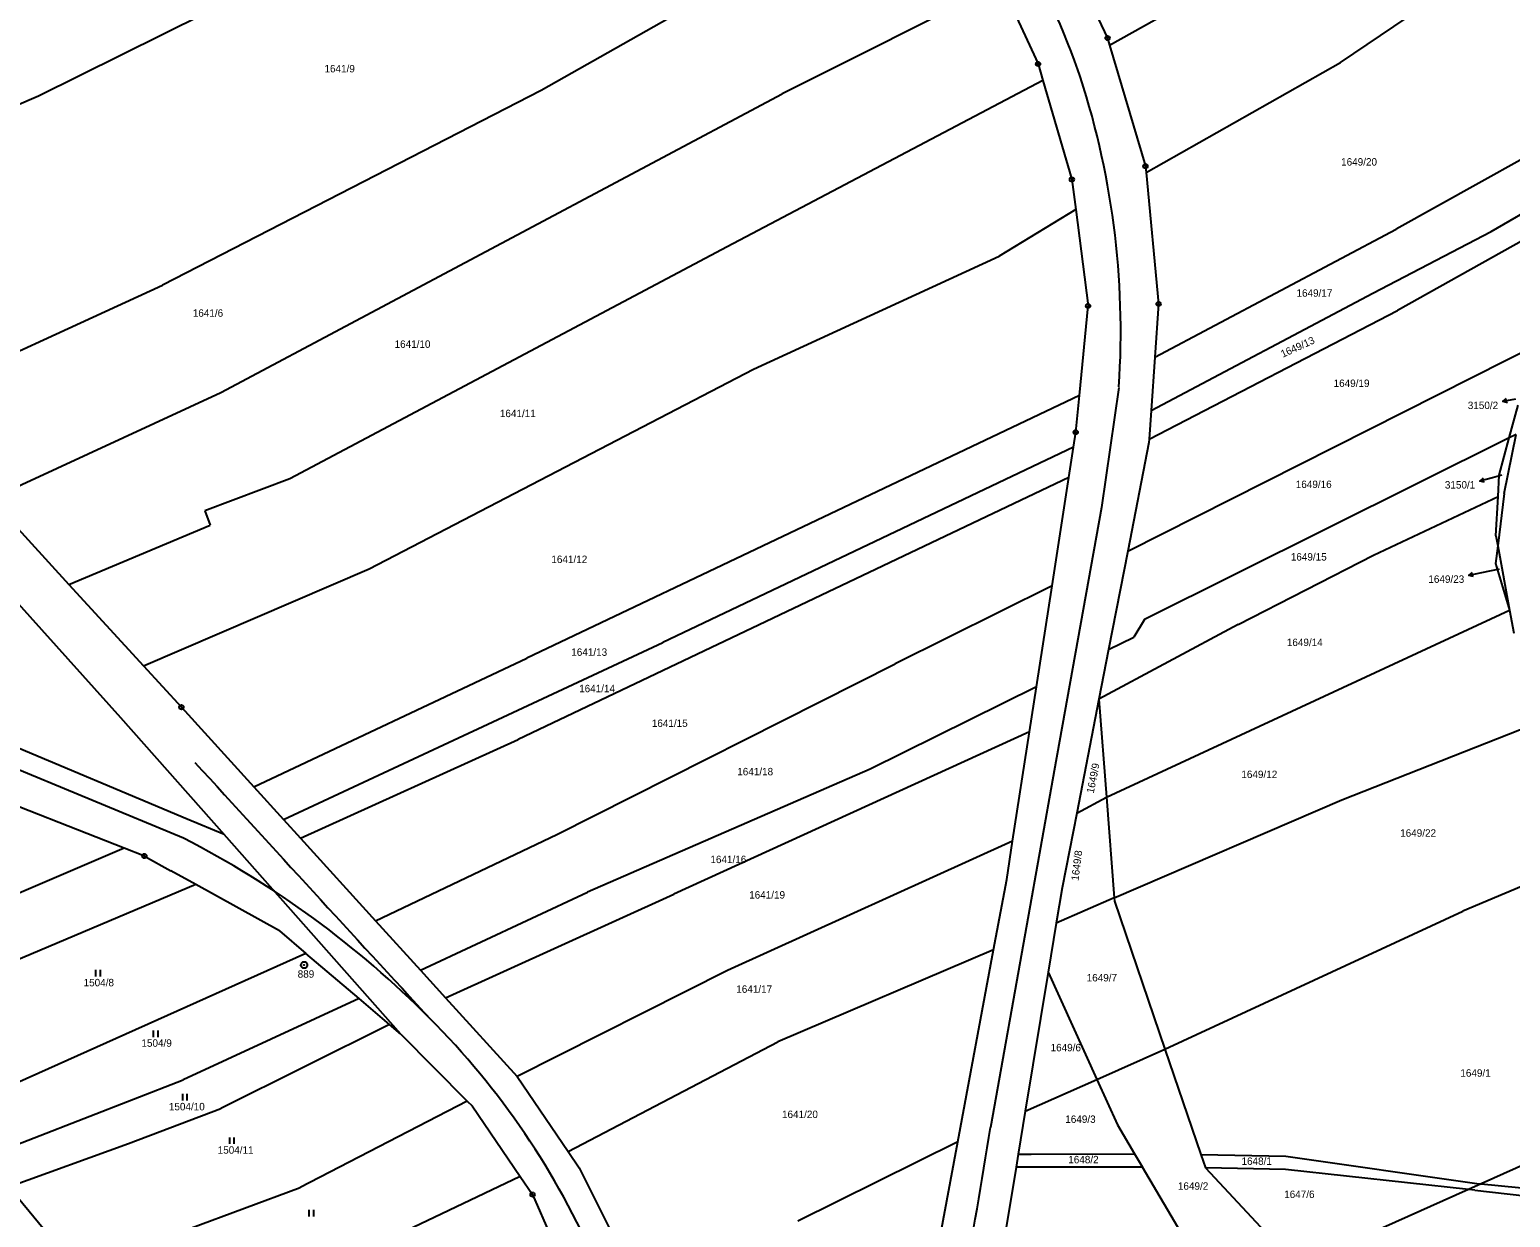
# Model space of a CAD drawing. Extents: x -736345 to -729997, y -1130177 to -1122501.
# Drawn here: x -733111.6 to -732772.6, y -1125648.2 to -1125376.3 of the extents above; entities that cross this region are included whole.
import ezdxf

# ---------------------------------------------------------------- set-up
doc = ezdxf.new("R2010")
doc.units = 0
for name, color, linetype in [('Vrstva 1', 7, 'Continuous'), ('Vrstva 10', 7, 'Continuous'), ('Vrstva 16', 7, 'Continuous'), ('Vrstva 17', 7, 'Continuous'), ('Vrstva 18', 7, 'Continuous'), ('Vrstva 25', 7, 'Continuous')]:
    doc.layers.add(name, color=color, linetype=linetype)

msp = doc.modelspace()

# ---------------------------------------------------------------- linework, layer by layer
at = {"layer": 'Vrstva 1'}
for points in [[(-732811.49, -1125383.81), (-732740.81, -1125335.99)], [(-733109.61, -1125391.44), (-733014.47, -1125344.2)], [(-732864.32, -1125379.82), (-732815.77, -1125352.54)], [(-732874.23, -1125358.39), (-732864.8, -1125378.2)], [(-732949.89, -1125364.95), (-732994.45, -1125390.23)], [(-732889.18, -1125365.79), (-732939.33, -1125390.97)], [(-732889.18, -1125365.79), (-732880.72, -1125384.13)], [(-732864.8, -1125378.2), (-732864.32, -1125379.82)], [(-732864.32, -1125379.82), (-732856.12, -1125407.56)], [(-732880.72, -1125384.13), (-732879.62, -1125387.88)], [(-732855.98, -1125409), (-732811.49, -1125383.81)], [(-732879.62, -1125387.88), (-732951.88, -1125425.97)], [(-732879.62, -1125387.88), (-732872.97, -1125410.58)], [(-733170.25, -1125417.54), (-733109.61, -1125391.44)], [(-732994.45, -1125390.23), (-733081.18, -1125434.8)], [(-733067.84, -1125459.32), (-732939.33, -1125390.97)], [(-732750.71, -1125395.21), (-732798.7, -1125421.94)], [(-732856.12, -1125407.56), (-732855.98, -1125409)], [(-732855.98, -1125409), (-732853.12, -1125439.08)], [(-732776.99, -1125422.51), (-732752.7, -1125408.45)], [(-732872.97, -1125410.58), (-732872.09, -1125417.45)], [(-732872.09, -1125417.45), (-732889.58, -1125428.15)], [(-732872.09, -1125417.45), (-732869.25, -1125439.54)], [(-732755.16, -1125416.39), (-732798.39, -1125440.55)], [(-732853.97, -1125451.29), (-732798.7, -1125421.94)], [(-732804.09, -1125436.61), (-732776.99, -1125422.51)], [(-732951.88, -1125425.97), (-733052.02, -1125479.12)], [(-732945.86, -1125454.05), (-732889.58, -1125428.15)], [(-733140.42, -1125461.97), (-733081.18, -1125434.8)], [(-732854.81, -1125463.49), (-732804.09, -1125436.61)], [(-732871.25, -1125460.02), (-732869.25, -1125439.54)], [(-732853.12, -1125439.08), (-732853.97, -1125451.29)], [(-732855.27, -1125470.03), (-732798.39, -1125440.55)], [(-732860.16, -1125495.67), (-732765.51, -1125447.88)], [(-732853.97, -1125451.29), (-732854.81, -1125463.49)], [(-733033.84, -1125499.74), (-732945.86, -1125454.05)], [(-733120.54, -1125483.69), (-733067.84, -1125459.32)], [(-732871.25, -1125460.02), (-732997.73, -1125520.21)], [(-732872.08, -1125468.47), (-732871.25, -1125460.02)], [(-732854.81, -1125463.49), (-732855.27, -1125470.03)], [(-732772.82, -1125469.74), (-732770.78, -1125462.24)], [(-732872.61, -1125471.88), (-732872.08, -1125468.47)], [(-732772.82, -1125469.74), (-732856.34, -1125511.35)], [(-732855.27, -1125470.03), (-732855.32, -1125470.8)], [(-732775.14, -1125478.28), (-732772.82, -1125469.74)], [(-732773.97, -1125482.47), (-732771.23, -1125468.95)], [(-732771.23, -1125468.95), (-732772.82, -1125469.74)], [(-732872.61, -1125471.88), (-732966.61, -1125516.57)], [(-732873.68, -1125478.81), (-732872.61, -1125471.88)], [(-732855.32, -1125470.8), (-732860.16, -1125495.67)], [(-733052.02, -1125479.12), (-733071.46, -1125486.48)], [(-732873.68, -1125478.81), (-732999.78, -1125538.84)], [(-732877.51, -1125503.63), (-732873.68, -1125478.81)], [(-732775.4, -1125483.14), (-732775.14, -1125478.28)], [(-733120.54, -1125483.69), (-733102.6, -1125503.29)], [(-732803.91, -1125496.57), (-732775.4, -1125483.14)], [(-732775.89, -1125492.17), (-732775.4, -1125483.14)], [(-732773.97, -1125482.47), (-732775.47, -1125494.43)], [(-733071.46, -1125486.48), (-733070.29, -1125489.7)], [(-733102.6, -1125503.29), (-733070.29, -1125489.7)], [(-732775.89, -1125492.17), (-732775.47, -1125494.43)], [(-733123.67, -1125497.25), (-733090.84, -1125533.74)], [(-732860.16, -1125495.67), (-732864.55, -1125518.19)], [(-732834.91, -1125512.47), (-732803.91, -1125496.57)], [(-732775.47, -1125494.43), (-732775.98, -1125498.5)], [(-732775.47, -1125494.43), (-732772.73, -1125509.17)], [(-733085.53, -1125521.93), (-733033.84, -1125499.74)], [(-732775.98, -1125498.5), (-732772.73, -1125509.17)], [(-733102.6, -1125503.29), (-733085.53, -1125521.93)], [(-732877.51, -1125503.63), (-732913.46, -1125521.51)], [(-732881.09, -1125526.78), (-732877.51, -1125503.63)], [(-732865.04, -1125552.03), (-732772.73, -1125509.17)], [(-732772.73, -1125509.17), (-732771.74, -1125514.5)], [(-732834.91, -1125512.47), (-732866.77, -1125529.58)], [(-732856.34, -1125511.35), (-732858.77, -1125515.36)], [(-733053.49, -1125557.12), (-732966.61, -1125516.57)], [(-732864.55, -1125518.19), (-732858.77, -1125515.36)], [(-733060.25, -1125549.68), (-732997.73, -1125520.21)], [(-732864.55, -1125518.19), (-732866.77, -1125529.58)], [(-733085.53, -1125521.93), (-733076.85, -1125531.41)], [(-732990.92, -1125560.59), (-732913.46, -1125521.51)], [(-732881.09, -1125526.78), (-732919.13, -1125545.6)], [(-732882.68, -1125537.09), (-732881.09, -1125526.78)], [(-733076.85, -1125531.41), (-733060.25, -1125549.68)], [(-732866.77, -1125529.58), (-732871.86, -1125555.65)], [(-732866.77, -1125529.58), (-732865.04, -1125552.03)], [(-733090.84, -1125533.74), (-733067.06, -1125560.6)], [(-732811.17, -1125552.64), (-732762.91, -1125533.63)], [(-732882.68, -1125537.09), (-732964.12, -1125574.23)], [(-732886.54, -1125562.07), (-732882.68, -1125537.09)], [(-733075.54, -1125557.02), (-733118.32, -1125539.01)], [(-733049.58, -1125561.42), (-732999.78, -1125538.84)], [(-732919.13, -1125545.6), (-732983.88, -1125573.77)], [(-733089.96, -1125563.68), (-733124.63, -1125550.12)], [(-733060.25, -1125549.68), (-733053.49, -1125557.12)], [(-732871.86, -1125555.65), (-732865.04, -1125552.03)], [(-732865.04, -1125552.03), (-732863.26, -1125575.05)], [(-732863.26, -1125575.05), (-732811.17, -1125552.64)], [(-733067.06, -1125560.6), (-733075.54, -1125557.02)], [(-733053.49, -1125557.12), (-733049.58, -1125561.42)], [(-732871.86, -1125555.65), (-732875.2, -1125572.8)], [(-733026.59, -1125606.3), (-733067.06, -1125560.6)], [(-733049.58, -1125561.42), (-733032.39, -1125580.34)], [(-733032.39, -1125580.34), (-732990.92, -1125560.59)], [(-732886.54, -1125562.07), (-732951.85, -1125591.73)], [(-732887.9, -1125570.87), (-732886.54, -1125562.07)], [(-732743.55, -1125561.34), (-732783.48, -1125578.11)], [(-733089.96, -1125563.68), (-733137.08, -1125583.88)], [(-733085.33, -1125565.49), (-733089.96, -1125563.68)], [(-733085.33, -1125565.49), (-733079.26, -1125568.86)], [(-733073.57, -1125572.02), (-733131.18, -1125596.36)], [(-733073.57, -1125572.02), (-733079.26, -1125568.86)], [(-733054.41, -1125582.66), (-733073.57, -1125572.02)], [(-732890.9, -1125586.97), (-732887.9, -1125570.87)], [(-733022.15, -1125591.61), (-732983.88, -1125573.77)], [(-733016.41, -1125597.93), (-732964.12, -1125574.23)], [(-732875.2, -1125572.8), (-732876.53, -1125580.86)], [(-732863.26, -1125575.05), (-732876.53, -1125580.86)], [(-732863.26, -1125575.05), (-732863.2, -1125575.85)], [(-732863.2, -1125575.85), (-732851.66, -1125609.7)], [(-732851.66, -1125609.7), (-732783.48, -1125578.11)], [(-733032.39, -1125580.34), (-733022.15, -1125591.61)], [(-732876.53, -1125580.86), (-732878.38, -1125592.1)], [(-733054.41, -1125582.66), (-733048.37, -1125587.79)], [(-733048.37, -1125587.79), (-733123.51, -1125621.45)], [(-733036.19, -1125598.14), (-733048.37, -1125587.79)], [(-732890.9, -1125586.97), (-732940.28, -1125608.01)], [(-732899.1, -1125630.96), (-732890.9, -1125586.97)], [(-733022.15, -1125591.61), (-733016.41, -1125597.93)], [(-732951.85, -1125591.73), (-732999.98, -1125616.01)], [(-732878.38, -1125592.1), (-732883.63, -1125623.91)], [(-732878.38, -1125592.1), (-732867.27, -1125616.64)], [(-733036.19, -1125598.14), (-733076.49, -1125616.75)], [(-733029.21, -1125604.07), (-733036.19, -1125598.14)], [(-733016.41, -1125597.93), (-732999.98, -1125616.01)], [(-733029.21, -1125604.07), (-733067.86, -1125623.33)], [(-733026.59, -1125606.3), (-733029.21, -1125604.07)], [(-733026.59, -1125606.3), (-733011.43, -1125621.59)], [(-732988.31, -1125633.17), (-732940.28, -1125608.01)], [(-732708.54, -1125608.91), (-732779.25, -1125640.58)], [(-732867.27, -1125616.64), (-732851.66, -1125609.7)], [(-732851.66, -1125609.7), (-732843.42, -1125633.87)], [(-732999.98, -1125616.01), (-732988.31, -1125633.17)], [(-733122.02, -1125634.43), (-733076.49, -1125616.75)], [(-732883.63, -1125623.91), (-732867.27, -1125616.64)], [(-732867.27, -1125616.64), (-732862.55, -1125627.05)], [(-733011.43, -1125621.59), (-733049.63, -1125641.43)], [(-733011.43, -1125621.59), (-733010.3, -1125622.73)], [(-733010.3, -1125622.73), (-732999.29, -1125638.87)], [(-733088.97, -1125631.29), (-733067.86, -1125623.33)], [(-732883.63, -1125623.91), (-732885.25, -1125633.74)], [(-732862.55, -1125627.05), (-732858.61, -1125633.71)], [(-733116.4, -1125641.23), (-733088.97, -1125631.29)], [(-732988.31, -1125633.17), (-732985.76, -1125636.92)], [(-732899.1, -1125630.96), (-732935.74, -1125649.14)], [(-732906.65, -1125671.5), (-732899.1, -1125630.96)], [(-732885.25, -1125633.74), (-732885.75, -1125636.74)], [(-732885.25, -1125633.74), (-732882.26, -1125633.74)], [(-732882.26, -1125633.74), (-732858.61, -1125633.71)], [(-732858.61, -1125633.71), (-732856.83, -1125636.71)], [(-732843.42, -1125633.87), (-732842.4, -1125636.89)], [(-732843.42, -1125633.87), (-732824, -1125634.25)], [(-732824, -1125634.25), (-732780.28, -1125640.48)], [(-732999.29, -1125638.87), (-733031.97, -1125654.41)], [(-732999.29, -1125638.87), (-732996.46, -1125643.02)], [(-732985.76, -1125636.92), (-732974.65, -1125659.15)], [(-732885.75, -1125636.74), (-732891.95, -1125674.36)], [(-732882.25, -1125636.74), (-732885.75, -1125636.74)], [(-732856.83, -1125636.71), (-732882.25, -1125636.74)], [(-732842.9, -1125660.3), (-732856.83, -1125636.71)], [(-732824.06, -1125637.25), (-732842.4, -1125636.89)], [(-732842.4, -1125636.89), (-732821.36, -1125659.44)], [(-732782.13, -1125641.87), (-732824.06, -1125637.25)], [(-733100.63, -1125660.32), (-733116.4, -1125641.23)], [(-733100.63, -1125660.32), (-733049.63, -1125641.43)], [(-732996.46, -1125643.02), (-732988.09, -1125662.2)], [(-732782.13, -1125641.87), (-732821.36, -1125659.44)], [(-732779.25, -1125640.58), (-732782.13, -1125641.87)], [(-732780.69, -1125642.03), (-732782.13, -1125641.87)], [(-732780.69, -1125642.03), (-732753.07, -1125645.13)], [(-732780.28, -1125640.48), (-732779.25, -1125640.58)], [(-732779.25, -1125640.58), (-732752.82, -1125643.14)]]:
    msp.add_lwpolyline(points, dxfattribs=at)
at = {"layer": 'Vrstva 10'}
for points in [[(-732862.22, -1125458.24), (-732866.22, -1125485.71)], [(-732866.22, -1125485.71), (-732877.06, -1125545.98)], [(-733076.41, -1125561.41), (-733118.41, -1125544.02)], [(-732877.06, -1125545.98), (-732883.3, -1125581.12)], [(-732883.3, -1125581.12), (-732891.64, -1125627.66)]]:
    msp.add_lwpolyline(points, dxfattribs=at)
for centre, radius, start, end in [((-733049.558, -1125449.471), 189.151, 19.78221, 41.42596), ((-733050.954, -1125445.517), 189.162, 356.202, 18.65511), ((-715593.016, -1109563.283), 23684.633, 222.4333194, 222.6273389), ((-733177.578, -1125758.915), 221.908, 44.75313, 62.87761), ((-733149.059, -1125731.439), 182.312, 23.40451, 44.95814), ((-733684.11, -1125508.51), 801.378, 346.040381, 351.452267)]:
    msp.add_arc(centre, radius, start, end, dxfattribs=at)
at = {"layer": 'Vrstva 16'}
for points in [[(-732774.56, -1125478.31), (-732776.67, -1125478.87)], [(-732775.15, -1125499.78), (-732779.15, -1125500.62)]]:
    msp.add_lwpolyline(points, dxfattribs=at)
at = {"layer": 'Vrstva 25'}
for points in [[(-732773.246, -1125461.745), (-732774.323, -1125461.447), (-732773.438, -1125460.765)], [(-732771.38, -1125460.87), (-732774.323, -1125461.447)], [(-732776.67, -1125478.87), (-732779.569, -1125479.641)], [(-732778.474, -1125479.867), (-732779.569, -1125479.641), (-732778.731, -1125478.901)], [(-732781.005, -1125501.518), (-732782.086, -1125501.233), (-732781.209, -1125500.54)], [(-732779.15, -1125500.62), (-732782.086, -1125501.233)], [(-733096.447, -1125593.085), (-733096.447, -1125591.585)], [(-733095.413, -1125593.085), (-733095.413, -1125591.585)], [(-733083.237, -1125606.935), (-733083.237, -1125605.435)], [(-733082.203, -1125606.935), (-733082.203, -1125605.435)], [(-733076.557, -1125621.475), (-733076.557, -1125619.975)], [(-733075.523, -1125621.475), (-733075.523, -1125619.975)], [(-733065.777, -1125631.425), (-733065.777, -1125629.925)], [(-733064.743, -1125631.425), (-733064.743, -1125629.925)], [(-733047.587, -1125648.015), (-733047.587, -1125646.515)], [(-733046.553, -1125648.015), (-733046.553, -1125646.515)]]:
    msp.add_lwpolyline(points, dxfattribs=at)
for centre, radius in [((-732864.8, -1125378.2), 0.5), ((-732864.8, -1125378.2), 0.032), ((-732880.72, -1125384.13), 0.5), ((-732880.72, -1125384.13), 0.032), ((-732856.12, -1125407.56), 0.5), ((-732856.12, -1125407.56), 0.032), ((-732872.97, -1125410.58), 0.5), ((-732872.97, -1125410.58), 0.032), ((-732869.25, -1125439.54), 0.5), ((-732869.25, -1125439.54), 0.032), ((-732853.12, -1125439.08), 0.5), ((-732853.12, -1125439.08), 0.032), ((-732872.08, -1125468.47), 0.5), ((-732872.08, -1125468.47), 0.032), ((-733076.85, -1125531.41), 0.5), ((-733076.85, -1125531.41), 0.032), ((-733085.33, -1125565.49), 0.5), ((-733085.33, -1125565.49), 0.032), ((-733048.78, -1125590.45), 0.75), ((-733048.78, -1125590.45), 0.032), ((-732996.46, -1125643.02), 0.5), ((-732996.46, -1125643.02), 0.032)]:
    msp.add_circle(centre, radius, dxfattribs=at)

# ---------------------------------------------------------------- texts
at = {"layer": 'Vrstva 16'}
for s, p in [('3150/2', (-732782.317, -1125463.15)), ('3150/1', (-732787.567, -1125481.35)), ('1649/23', (-732791.347, -1125502.94))]:
    msp.add_text(s, height=1.7, dxfattribs=at).set_placement(p)
at = {"layer": 'Vrstva 17'}
msp.add_text('889', height=1.7, dxfattribs=at).set_placement((-733050.23, -1125593.36))
at = {"layer": 'Vrstva 18'}
for s, height, p in [('1641/9', 1.7, (-733044.1, -1125386.05)), ('1649/20', 1.7, (-732811.32, -1125407.4)), ('1649/17', 1.7, (-732821.54, -1125437.43)), ('1641/6', 1.7, (-733074.25, -1125442.01)), ('1641/10', 1.7, (-733028.05, -1125449.13)), ('1649/19', 1.7, (-732813.04, -1125458.09)), ('1641/11', 1.7, (-733003.94, -1125465)), ('1649/16', 1.7, (-732821.7, -1125481.23)), ('3150/1', 0.1, (-732774.36, -1125478.11)), ('1641/12', 1.7, (-732992.15, -1125498.4)), ('1649/15', 1.7, (-732822.84, -1125497.84)), ('1641/13', 1.7, (-732987.59, -1125519.65)), ('1649/14', 1.7, (-732823.75, -1125517.42)), ('1641/14', 1.7, (-732985.79, -1125527.99)), ('1641/15', 1.7, (-732969.15, -1125535.94)), ('1641/18', 1.7, (-732949.59, -1125547.01)), ('1649/12', 1.7, (-732834.16, -1125547.64)), ('1649/22', 1.7, (-732797.8, -1125561.07)), ('1641/16', 1.7, (-732955.73, -1125567.12)), ('1641/19', 1.7, (-732946.86, -1125575.24)), ('1649/7', 1.7, (-732869.58, -1125594.21)), ('1504/8', 1.7, (-733099.25, -1125595.32)), ('1641/17', 1.7, (-732949.81, -1125596.81)), ('1504/9', 1.7, (-733086.01, -1125609.17)), ('1649/6', 1.7, (-732877.84, -1125610.2)), ('1649/1', 1.7, (-732784.02, -1125616.02)), ('1504/10', 1.7, (-733079.73, -1125623.72)), ('1641/20', 1.7, (-732939.34, -1125625.49)), ('1649/3', 1.7, (-732874.48, -1125626.6)), ('1504/11', 1.7, (-733068.55, -1125633.66)), ('1648/2', 1.7, (-732873.8, -1125635.85)), ('1648/1', 1.7, (-732834.13, -1125636.21)), ('1649/2', 1.7, (-732848.69, -1125641.91)), ('1647/6', 1.7, (-732824.36, -1125643.8))]:
    msp.add_text(s, height=height, dxfattribs=at).set_placement(p)
for s, height, rotation, p in [('1649/13', 1.7, 24.60019, (-732824.662, -1125451.415)), ('1649/23', 0.1, 85.40068, (-732775.333, -1125499.565)), ('1649/9', 1.7, 78.70063, (-732867.976, -1125551.245)), ('1649/8', 1.7, 82.80066, (-732871.453, -1125571.217))]:
    msp.add_text(s, height=height, rotation=rotation, dxfattribs=at).set_placement(p)

doc.saveas('drawing.dxf')
